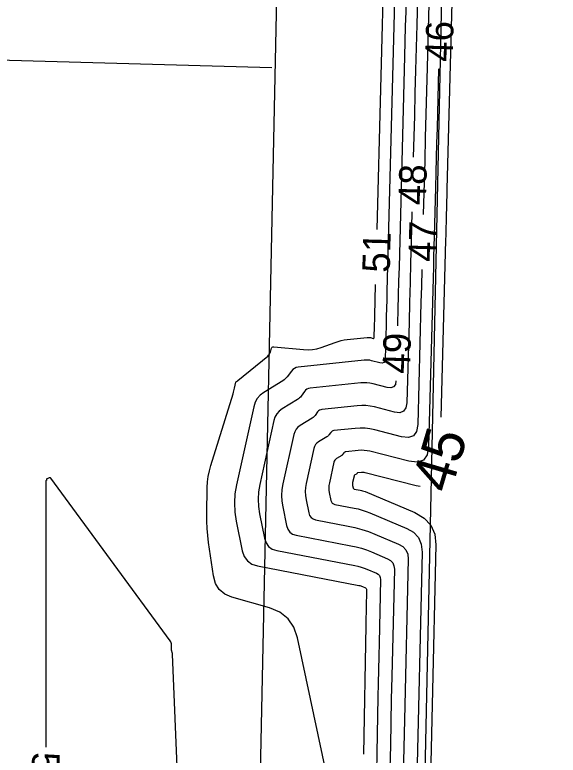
# Model space of a CAD drawing. Extents: x 2384780 to 2405861, y 547869 to 573706.
# Drawn here: x 2395685.1 to 2395724.7, y 553816.8 to 553870.7 of the extents above; entities that cross this region are included whole.
import ezdxf

# ---------------------------------------------------------------- set-up
doc = ezdxf.new("R2010")
doc.units = 0
for name, color, linetype in [('Breaklines', 7, 'Continuous'), ('Old_Level_6', 7, 'Continuous'), ('Old_Level_60', 7, 'Continuous'), ('Old_Level_61', 7, 'Continuous'), ('Old_Level_63', 7, 'Continuous')]:
    doc.layers.add(name, color=color, linetype=linetype)

msp = doc.modelspace()

# ---------------------------------------------------------------- linework, layer by layer
at = {"layer": 'Breaklines'}
msp.add_line((2395703.80091, 553866.84245), (2395564.14597, 553870.63963), dxfattribs=at)
at = {"layer": 'Old_Level_6'}
for p, q in [((2395711.6968, 554229.78659), (2395702.13538, 553776.5459)), ((2395723.63825, 554226.88475), (2395714.41986, 553789.90496))]:
    msp.add_line(p, q, dxfattribs=at)
at = {"layer": 'Old_Level_60'}
for points in [[(2395716.2645, 553909.9045), (2395715.908, 553896.637), (2395715.86325, 553894.96725), (2395715.81875, 553893.29725), (2395715.775, 553891.6275), (2395715.73125, 553889.95775), (2395715.5895, 553884.503), (2395715.559, 553883.334), (2395715.52825, 553882.165), (2395715.49725, 553880.99625), (2395715.466, 553879.8275), (2395715.1175, 553866.86225), (2395715.072, 553865.16225), (2395715.02675, 553863.46225), (2395714.982, 553861.76225), (2395714.93775, 553860.0625), (2395714.836, 553856.1425)], [(2395714.55125, 553908.75225), (2395714.50825, 553907.14525), (2395714.367, 553901.896), (2395714.337, 553900.771), (2395714.307, 553899.646), (2395714.2775, 553898.52125), (2395714.24825, 553897.39625), (2395713.88575, 553883.45075), (2395713.84475, 553881.88125), (2395713.8035, 553880.312), (2395713.76175, 553878.74275), (2395713.71975, 553877.1735), (2395713.582, 553872.047), (2395713.5525, 553870.9485), (2395713.5235, 553869.85), (2395713.4945, 553868.7515), (2395713.46575, 553867.653), (2395713.06775, 553852.32625), (2395713.04075, 553851.295), (2395713.01375, 553850.264), (2395712.98625, 553849.233), (2395712.95875, 553848.202), (2395712.95425, 553848.03875)], [(2395711.4695, 553855.0525), (2395712.0025, 553875.57125), (2395712.01125, 553875.9045), (2395712.02, 553876.23775), (2395712.02875, 553876.57075), (2395712.03775, 553876.904), (2395712.067, 553877.9925), (2395712.07325, 553878.22575), (2395712.0795, 553878.45875), (2395712.0855, 553878.692), (2395712.09175, 553878.92525), (2395712.7755, 553905.238), (2395712.78525, 553905.6165), (2395712.79525, 553905.995), (2395712.80525, 553906.37325), (2395712.8155, 553906.75175), (2395712.84875, 553907.98825)], [(2395715.36775, 553907.82775), (2395715.154, 553899.8785), (2395715.10825, 553898.17525), (2395715.063, 553896.47175), (2395715.01825, 553894.76825), (2395714.97375, 553893.065), (2395714.75875, 553884.7865), (2395714.7125, 553883.0125), (2395714.66575, 553881.2385), (2395714.6185, 553879.46475), (2395714.57125, 553877.69075), (2395714.3635, 553869.9665), (2395714.31925, 553868.31125), (2395714.27525, 553866.65625), (2395714.23175, 553865.001), (2395714.1885, 553863.34575), (2395714.11025, 553860.3385)], [(2395715.952, 553866.75725), (2395715.83575, 553862.4305), (2395715.80675, 553861.3495), (2395715.778, 553860.2685), (2395715.7495, 553859.1875), (2395715.7215, 553858.1065), (2395715.62975, 553854.57525), (2395715.61, 553853.8185), (2395715.59, 553853.06175), (2395715.57, 553852.305), (2395715.54975, 553851.54825), (2395715.21925, 553839.25225), (2395715.115, 553838.64475), (2395714.8415, 553838.26225), (2395714.39825, 553838.1045), (2395713.78575, 553838.172), (2395710.94825, 553838.9035), (2395710.739, 553838.94775), (2395710.5285, 553838.97275), (2395710.3165, 553838.97875), (2395710.103, 553838.96575), (2395709.1865, 553838.869), (2395709.1475, 553838.86075), (2395709.1125, 553838.8455), (2395709.08175, 553838.823), (2395709.05525, 553838.793), (2395708.97525, 553838.6835), (2395708.95725, 553838.661), (2395708.93725, 553838.6405), (2395708.9155, 553838.62225), (2395708.8915, 553838.606), (2395708.525, 553838.3815), (2395708.45375, 553838.32825), (2395708.39725, 553838.2645), (2395708.3555, 553838.19025), (2395708.32825, 553838.1055), (2395707.99675, 553836.59775), (2395707.9675, 553836.423), (2395707.957, 553836.24825), (2395707.965, 553836.07325), (2395707.99125, 553835.898), (2395708.10775, 553835.32575), (2395708.145, 553835.2155), (2395708.20675, 553835.13), (2395708.293, 553835.06925), (2395708.4035, 553835.03325), (2395709.796, 553834.76525), (2395710.09225, 553834.70025), (2395710.38375, 553834.62025), (2395710.6705, 553834.525), (2395710.953, 553834.41475), (2395713.6255, 553833.29025), (2395714.12475, 553833.00175), (2395714.47725, 553832.61825), (2395714.683, 553832.1395), (2395714.742, 553831.566), (2395714.334, 553814.07)], [(2395714.0065, 553856.34), (2395713.94825, 553854.09625), (2395713.9105, 553852.6465), (2395713.87225, 553851.1965), (2395713.83375, 553849.74675), (2395713.795, 553848.297), (2395713.63775, 553842.4435), (2395713.57175, 553842.0585), (2395713.39825, 553841.816), (2395713.11725, 553841.71625), (2395712.729, 553841.759), (2395711.285, 553842.13125), (2395710.97475, 553842.19675), (2395710.662, 553842.234), (2395710.3475, 553842.243), (2395710.03075, 553842.2235), (2395707.45525, 553841.95125), (2395707.36175, 553841.93225), (2395707.27825, 553841.8955), (2395707.20475, 553841.8415), (2395707.1415, 553841.77025), (2395706.95075, 553841.50825), (2395706.90775, 553841.45475), (2395706.86, 553841.406), (2395706.80775, 553841.36225), (2395706.75075, 553841.32375), (2395705.87525, 553840.78775), (2395705.70525, 553840.6605), (2395705.57025, 553840.508), (2395705.4705, 553840.33075), (2395705.4055, 553840.12825), (2395704.614, 553836.528), (2395704.5445, 553836.11075), (2395704.519, 553835.69325), (2395704.538, 553835.2755), (2395704.601, 553834.85725), (2395704.87925, 553833.4905), (2395704.968, 553833.22725), (2395705.1155, 553833.023), (2395705.32125, 553832.878), (2395705.5855, 553832.792), (2395709.567, 553832.026), (2395709.9485, 553831.94225), (2395710.32375, 553831.83925), (2395710.6935, 553831.71675), (2395711.057, 553831.5745), (2395712.23525, 553831.07875), (2395712.4555, 553830.9515), (2395712.61075, 553830.7825), (2395712.7015, 553830.5715), (2395712.7275, 553830.3185), (2395712.545, 553822.496), (2395712.50725, 553820.81975), (2395712.47175, 553819.14325), (2395712.43875, 553817.467), (2395712.40825, 553815.7905)], [(2395714.7315, 553852.14375), (2395714.731, 553852.12925), (2395714.6995, 553850.93925), (2395714.66775, 553849.74925), (2395714.4285, 553840.848), (2395714.34325, 553840.35175), (2395714.11975, 553840.03925), (2395713.75775, 553839.9105), (2395713.2575, 553839.9655), (2395711.305, 553840.46875), (2395710.95075, 553840.54375), (2395710.594, 553840.58625), (2395710.235, 553840.5965), (2395709.8735, 553840.57425), (2395708.321, 553840.41), (2395708.2545, 553840.3965), (2395708.19525, 553840.3705), (2395708.14325, 553840.33225), (2395708.09825, 553840.2815), (2395707.963, 553840.09575), (2395707.9325, 553840.05775), (2395707.8985, 553840.02325), (2395707.8615, 553839.99225), (2395707.82125, 553839.96475), (2395707.2, 553839.58475), (2395707.0795, 553839.49425), (2395706.98375, 553839.38625), (2395706.913, 553839.2605), (2395706.867, 553839.117), (2395706.3055, 553836.56275), (2395706.256, 553836.267), (2395706.238, 553835.97075), (2395706.2515, 553835.67425), (2395706.29625, 553835.37775), (2395706.4935, 553834.40825), (2395706.5565, 553834.2215), (2395706.661, 553834.0765), (2395706.807, 553833.9735), (2395706.9945, 553833.9125), (2395709.35325, 553833.45875), (2395709.855, 553833.34875), (2395710.34875, 553833.213), (2395710.83475, 553833.052), (2395711.313, 553832.865), (2395713.02275, 553832.1455), (2395713.34225, 553831.961), (2395713.56775, 553831.71575), (2395713.6995, 553831.4095), (2395713.737, 553831.0425), (2395713.4645, 553819.35225), (2395713.41875, 553817.328), (2395713.376, 553815.304)], [(2395711.26425, 553847.19425), (2395711.287, 553848.0375), (2395711.29175, 553848.21825), (2395711.29675, 553848.39875), (2395711.3015, 553848.5795), (2395711.306, 553848.76025), (2395711.36575, 553851.05375)], [(2395707.805, 553815.28225), (2395705.67775, 553825.30875), (2395705.4145, 553826.08575), (2395704.98675, 553826.70925), (2395704.39475, 553827.17975), (2395703.63825, 553827.49675), (2395700.89875, 553828.2825), (2395700.37425, 553828.5055), (2395699.9745, 553828.83725), (2395699.69975, 553829.27825), (2395699.54975, 553829.828), (2395699.19925, 553832.24975), (2395699.1345, 553832.7695), (2395699.09125, 553833.29025), (2395699.06875, 553833.8125), (2395699.06775, 553834.33625), (2395699.10225, 553836.26175), (2395699.124, 553836.672), (2395699.1745, 553837.0775), (2395699.254, 553837.4785), (2395699.3625, 553837.875), (2395700.99, 553843.10025), (2395701.0195, 553843.19875), (2395701.047, 553843.298), (2395701.07225, 553843.3975), (2395701.09525, 553843.49775), (2395701.18975, 553843.92725), (2395701.19575, 553843.946), (2395701.205, 553843.96225), (2395701.2175, 553843.9765), (2395701.23325, 553843.98825), (2395701.28975, 553844.02275), (2395701.30175, 553844.0305), (2395701.3135, 553844.0385), (2395701.325, 553844.047), (2395701.336, 553844.05575), (2395703.50475, 553845.8345), (2395703.56925, 553845.8955), (2395703.6225, 553845.964), (2395703.665, 553846.03975), (2395703.69625, 553846.123), (2395703.78, 553846.4065), (2395703.80375, 553846.459), (2395703.83875, 553846.49475), (2395703.88475, 553846.51375), (2395703.94225, 553846.516), (2395706.1155, 553846.308), (2395706.4415, 553846.2945), (2395706.763, 553846.31725), (2395707.08, 553846.37575), (2395707.39225, 553846.47025), (2395708.40525, 553846.83825), (2395708.62375, 553846.91025), (2395708.8455, 553846.9685), (2395709.0705, 553847.01325), (2395709.2985, 553847.04425), (2395710.74775, 553847.1975), (2395710.808, 553847.20125), (2395710.868, 553847.1995), (2395710.9275, 553847.1925), (2395710.98675, 553847.18), (2395711.1795, 553847.13025), (2395711.21575, 553847.12625), (2395711.242, 553847.1355), (2395711.25825, 553847.15825), (2395711.26425, 553847.19425)], [(2395712.847, 553844.04), (2395712.84675, 553844.03925), (2395712.8, 553843.7655), (2395712.6765, 553843.593), (2395712.47675, 553843.522), (2395712.20075, 553843.5525), (2395711.174, 553843.81725), (2395710.953, 553843.86375), (2395710.73075, 553843.89025), (2395710.507, 553843.89675), (2395710.28175, 553843.88275), (2395706.58975, 553843.4925), (2395706.469, 553843.46775), (2395706.36125, 553843.4205), (2395706.26625, 553843.351), (2395706.1845, 553843.25875), (2395705.9385, 553842.92075), (2395705.883, 553842.8515), (2395705.82125, 553842.78875), (2395705.75375, 553842.7325), (2395705.68025, 553842.6825), (2395704.5505, 553841.99075), (2395704.331, 553841.8265), (2395704.15675, 553841.62975), (2395704.028, 553841.401), (2395703.94425, 553841.13975), (2395702.92275, 553836.493), (2395702.833, 553835.95475), (2395702.80025, 553835.41575), (2395702.8245, 553834.8765), (2395702.906, 553834.33675), (2395703.265, 553832.573), (2395703.37975, 553832.23325), (2395703.56975, 553831.9695), (2395703.8355, 553831.78225), (2395704.1765, 553831.67125), (2395709.854, 553830.57925), (2395710.07875, 553830.52975), (2395710.3, 553830.469), (2395710.518, 553830.39675), (2395710.7325, 553830.313), (2395711.42725, 553830.0205), (2395711.557, 553829.9455), (2395711.64875, 553829.846), (2395711.70225, 553829.7215), (2395711.7175, 553829.57225), (2395711.61, 553824.95975), (2395711.5875, 553823.97125), (2395711.56675, 553822.98275), (2395711.54725, 553821.99425), (2395711.52925, 553821.00575), (2395711.19475, 553801.89275)], [(2395697.765, 553795.4195), (2395696.5655, 553824.13225), (2395696.5635, 553824.16125), (2395696.5605, 553824.19), (2395696.5565, 553824.2185), (2395696.551, 553824.247), (2395696.5245, 553824.37225), (2395696.52325, 553824.3755), (2395696.5215, 553824.37825), (2395696.519, 553824.38025), (2395696.51575, 553824.3815), (2395696.50425, 553824.38475), (2395696.502, 553824.38575), (2395696.50025, 553824.38725), (2395696.499, 553824.389), (2395696.4985, 553824.39125), (2395696.497, 553824.4015), (2395696.49675, 553824.40375), (2395696.4965, 553824.406), (2395696.4965, 553824.40825), (2395696.4965, 553824.4105), (2395696.50325, 553824.79825), (2395696.4985, 553824.87925), (2395696.481, 553824.95625), (2395696.45075, 553825.02925), (2395696.408, 553825.09825), (2395687.70825, 553836.937), (2395687.682, 553836.964), (2395687.6525, 553836.97875), (2395687.6195, 553836.981), (2395687.583, 553836.97075), (2395687.4375, 553836.9075), (2395687.423, 553836.89925), (2395687.4115, 553836.8885), (2395687.403, 553836.87525), (2395687.39775, 553836.85925), (2395687.38275, 553836.79275), (2395687.38075, 553836.78625), (2395687.37825, 553836.78025), (2395687.3745, 553836.77475), (2395687.37025, 553836.7695), (2395687.35475, 553836.7535), (2395687.352, 553836.74975), (2395687.34975, 553836.74575), (2395687.3485, 553836.7415), (2395687.34825, 553836.737), (2395687.34325, 553817.36275)]]:
    msp.add_lwpolyline(points, dxfattribs=at)
at = {"layer": 'Old_Level_61'}
for points in [[(2395718.04225, 553913.4575), (2395717.35325, 553887.82775), (2395717.3415, 553887.38825), (2395717.32975, 553886.9485), (2395717.31825, 553886.509), (2395717.30675, 553886.0695), (2395717.2695, 553884.6335), (2395717.2615, 553884.326), (2395717.25325, 553884.01825), (2395717.24525, 553883.7105), (2395717.237, 553883.40275), (2395716.554, 553857.99875), (2395716.5415, 553857.53675), (2395716.52925, 553857.07475), (2395716.51725, 553856.61275), (2395716.505, 553856.1505), (2395716.466, 553854.64125), (2395716.4575, 553854.31775), (2395716.449, 553853.99425), (2395716.44025, 553853.67075), (2395716.43175, 553853.3475), (2395716.11025, 553841.39025)], [(2395712.73675, 553871.712), (2395712.18725, 553850.556), (2395712.17125, 553849.94375), (2395712.15525, 553849.3315), (2395712.139, 553848.71925), (2395712.1225, 553848.107), (2395712.056, 553845.635), (2395712.02825, 553845.4725), (2395711.955, 553845.37), (2395711.8365, 553845.328), (2395711.6725, 553845.346), (2395711.06275, 553845.50325), (2395710.9315, 553845.53075), (2395710.7995, 553845.5465), (2395710.66675, 553845.55025), (2395710.533, 553845.54225), (2395705.724, 553845.03375), (2395705.576, 553845.0035), (2395705.444, 553844.9455), (2395705.328, 553844.86025), (2395705.22775, 553844.74725), (2395704.92625, 553844.33325), (2395704.858, 553844.2485), (2395704.7825, 553844.1715), (2395704.7, 553844.1025), (2395704.61, 553844.04125), (2395703.22575, 553843.19375), (2395702.95675, 553842.9925), (2395702.74325, 553842.7515), (2395702.5855, 553842.47125), (2395702.483, 553842.15125), (2395701.23125, 553836.45825), (2395701.12125, 553835.7985), (2395701.08125, 553835.1385), (2395701.111, 553834.47775), (2395701.21075, 553833.8165), (2395701.65075, 553831.6555), (2395701.79125, 553831.239), (2395702.02425, 553830.91625), (2395702.3495, 553830.68675), (2395702.7675, 553830.55075), (2395710.14075, 553829.13225), (2395710.209, 553829.11725), (2395710.2765, 553829.09875), (2395710.34275, 553829.07675), (2395710.40775, 553829.05125), (2395710.61925, 553828.9625), (2395710.6585, 553828.9395), (2395710.6865, 553828.90925), (2395710.70275, 553828.8715), (2395710.7075, 553828.826), (2395710.67475, 553827.42325), (2395710.668, 553827.12275), (2395710.6615, 553826.82225), (2395710.65575, 553826.5215), (2395710.65025, 553826.221), (2395710.486, 553816.833)], [(2395714.6185, 553836.345), (2395714.314, 553836.3785), (2395710.59125, 553837.33825), (2395710.52725, 553837.35175), (2395710.463, 553837.3595), (2395710.398, 553837.36125), (2395710.33275, 553837.35725), (2395710.05225, 553837.32775), (2395710.04025, 553837.32525), (2395710.0295, 553837.3205), (2395710.02025, 553837.3135), (2395710.012, 553837.3045), (2395709.9875, 553837.271), (2395709.982, 553837.264), (2395709.976, 553837.25775), (2395709.96925, 553837.25225), (2395709.962, 553837.24725), (2395709.84975, 553837.1785), (2395709.828, 553837.16225), (2395709.81075, 553837.14275), (2395709.79775, 553837.12), (2395709.7895, 553837.094), (2395709.688, 553836.6325), (2395709.67925, 553836.57925), (2395709.676, 553836.52575), (2395709.67825, 553836.472), (2395709.6865, 553836.4185), (2395709.722, 553836.24325), (2395709.7335, 553836.2095), (2395709.75225, 553836.1835), (2395709.77875, 553836.16475), (2395709.8125, 553836.15375), (2395710.23875, 553836.07175), (2395710.3295, 553836.052), (2395710.4185, 553836.0275), (2395710.5065, 553835.99825), (2395710.59275, 553835.9645), (2395714.22825, 553834.43475), (2395714.9075, 553834.0425), (2395715.387, 553833.52075), (2395715.66675, 553832.86975), (2395715.74675, 553832.0895), (2395715.2035, 553808.78775)]]:
    msp.add_lwpolyline(points, dxfattribs=at)
at = {"layer": 'Old_Level_63'}
msp.add_ellipse((2395727.45003, 554021.05834), major_axis=(15.71221, 376.73026), ratio=0.59897866, dxfattribs=at)

# ---------------------------------------------------------------- texts
at = {"layer": 'Old_Level_60'}
for s, rotation, p in [('46', 88.460039, (2395716.9655, 553867.25)), ('48', 88.512053, (2395715.019, 553856.81)), ('47', 88.504419, (2395715.74625, 553852.6845)), ('51', 88.512053, (2395712.38775, 553851.89375)), ('49', 88.460267, (2395713.8605, 553844.53275)), ('52', 269.985072, (2395686.343, 553816.99275))]:
    msp.add_text(s, height=2, rotation=rotation, dxfattribs=at).set_placement(p)
at = {"layer": 'Old_Level_61'}
msp.add_text('45', height=3, rotation=73.529089, dxfattribs=at).set_placement((2395716.81525, 553835.75775))

doc.saveas('drawing.dxf')
